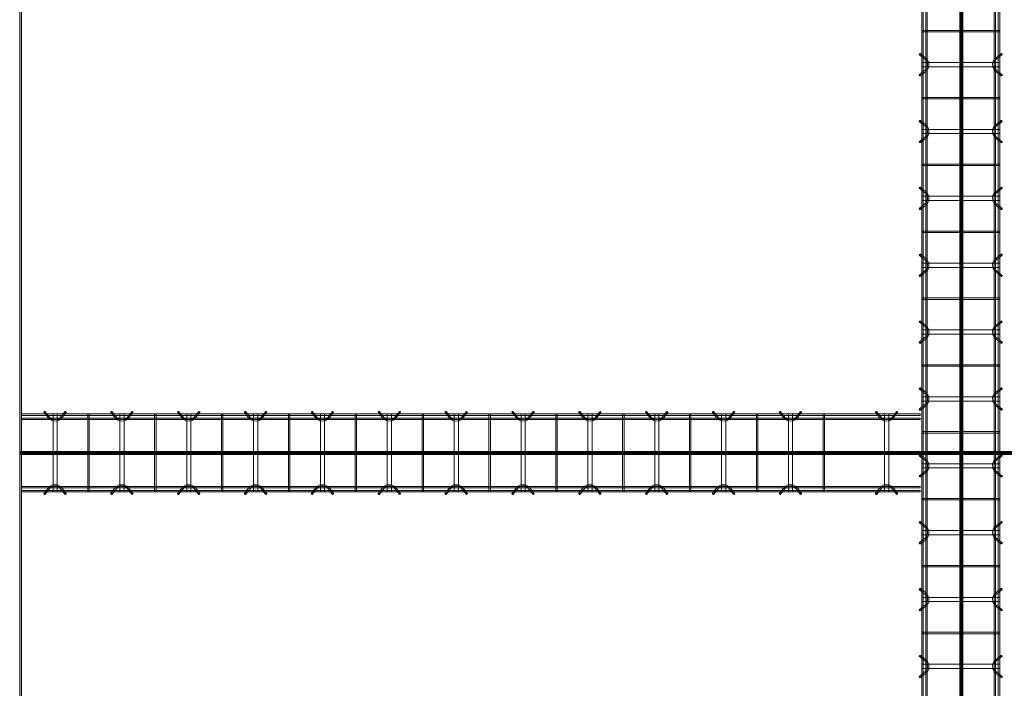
# Model space of a CAD drawing. Header units: inches. Extents: x -4136 to 1945, y -6639 to 12387.
# Tile 296 of 656: x -3819 to -3643, y 10600 to 10720. Entities that reach past the tile are written whole.
import ezdxf

# ---------------------------------------------------------------- set-up
doc = ezdxf.new("R2010")
doc.units = ezdxf.units.IN
doc.header["$MEASUREMENT"] = 0
doc.layers.add('A-GENM', color=7, linetype='Continuous', lineweight=9)
doc.layers.add('S-BEAM', color=7, linetype='Continuous', lineweight=9)

# ---------------------------------------------------------------- blocks, each defined once
blk = doc.blocks.new('Dowel bar assembly - Dowel bar assembly-671091-SLAB ON GROUND JOINTS')
at = {"layer": 'S-BEAM', "color": 253, "true_color": 0xaaaaaa}
for p, q in [((1524, 1.98), (0, 1.98)), ((700.02, 2.23), (700.97, 1.03)), ((701.18, 1.19), (700.23, 2.39)), ((701.62, 1.99), (701.62, -12.01)), ((702.38, 1.99), (701.62, 1.99)), ((701.62, 1.99), (702.38, 1.99)), ((702.38, -12.01), (702.38, 1.99)), ((703.76, 2.39), (702.81, 1.19)), ((703.01, 1.03), (703.96, 2.23)), ((707.87, 1.99), (707.87, -12.01)), ((708.13, 1.99), (707.87, 1.99)), ((707.87, 1.99), (708.13, 1.99)), ((708.13, -12.01), (708.13, 1.99)), ((712.02, 2.23), (712.97, 1.03)), ((713.18, 1.19), (712.23, 2.39)), ((713.62, 1.99), (713.62, -12.01)), ((714.38, 1.99), (713.62, 1.99)), ((713.62, 1.99), (714.38, 1.99)), ((714.38, -12.01), (714.38, 1.99)), ((715.76, 2.39), (714.81, 1.19)), ((715.01, 1.03), (715.96, 2.23)), ((719.87, 1.99), (719.87, -12.01)), ((720.13, 1.99), (719.87, 1.99)), ((719.87, 1.99), (720.13, 1.99)), ((720.13, -12.01), (720.13, 1.99)), ((724.02, 2.23), (724.97, 1.03)), ((725.18, 1.19), (724.23, 2.39)), ((725.62, 1.99), (725.62, -12.01)), ((726.38, 1.99), (725.62, 1.99)), ((725.62, 1.99), (726.38, 1.99)), ((726.38, -12.01), (726.38, 1.99)), ((727.76, 2.39), (726.81, 1.19)), ((727.01, 1.03), (727.96, 2.23)), ((731.87, 1.99), (731.87, -12.01)), ((732.13, 1.99), (731.87, 1.99)), ((731.87, 1.99), (732.13, 1.99)), ((732.13, -12.01), (732.13, 1.99)), ((736.02, 2.23), (736.97, 1.03)), ((737.18, 1.19), (736.23, 2.39)), ((737.62, 1.99), (737.62, -12.01)), ((738.38, 1.99), (737.62, 1.99)), ((737.62, 1.99), (738.38, 1.99)), ((738.38, -12.01), (738.38, 1.99)), ((739.76, 2.39), (738.81, 1.19)), ((739.01, 1.03), (739.96, 2.23)), ((743.87, 1.99), (743.87, -12.01)), ((744.13, 1.99), (743.87, 1.99)), ((743.87, 1.99), (744.13, 1.99)), ((744.13, -12.01), (744.13, 1.99)), ((748.02, 2.23), (748.97, 1.03)), ((749.18, 1.19), (748.23, 2.39)), ((749.62, 1.99), (749.62, -12.01)), ((750.38, 1.99), (749.62, 1.99)), ((749.62, 1.99), (750.38, 1.99)), ((750.38, -12.01), (750.38, 1.99)), ((751.76, 2.39), (750.81, 1.19)), ((751.01, 1.03), (751.96, 2.23)), ((755.87, 1.99), (755.87, -12.01)), ((756.13, 1.99), (755.87, 1.99)), ((755.87, 1.99), (756.13, 1.99)), ((756.13, -12.01), (756.13, 1.99)), ((760.02, 2.23), (760.97, 1.03)), ((761.18, 1.19), (760.23, 2.39)), ((761.62, 1.99), (761.62, -12.01)), ((762.38, 1.99), (761.62, 1.99)), ((761.62, 1.99), (762.38, 1.99)), ((762.38, -12.01), (762.38, 1.99)), ((763.76, 2.39), (762.81, 1.19)), ((763.01, 1.03), (763.96, 2.23)), ((767.87, 1.99), (767.87, -12.01)), ((768.13, 1.99), (767.87, 1.99)), ((767.87, 1.99), (768.13, 1.99)), ((768.13, -12.01), (768.13, 1.99)), ((772.02, 2.23), (772.97, 1.03)), ((773.18, 1.19), (772.23, 2.39)), ((773.62, 1.99), (773.62, -12.01)), ((774.38, 1.99), (773.62, 1.99)), ((773.62, 1.99), (774.38, 1.99)), ((774.38, -12.01), (774.38, 1.99)), ((775.76, 2.39), (774.81, 1.19)), ((775.01, 1.03), (775.96, 2.23)), ((779.87, 1.99), (779.87, -12.01)), ((780.13, 1.99), (779.87, 1.99)), ((779.87, 1.99), (780.13, 1.99)), ((780.13, -12.01), (780.13, 1.99)), ((784.02, 2.23), (784.97, 1.03)), ((785.18, 1.19), (784.23, 2.39)), ((785.62, 1.99), (785.62, -12.01)), ((786.38, 1.99), (785.62, 1.99)), ((785.62, 1.99), (786.38, 1.99)), ((786.38, -12.01), (786.38, 1.99)), ((787.76, 2.39), (786.81, 1.19)), ((787.01, 1.03), (787.96, 2.23)), ((791.87, 1.99), (791.87, -12.01)), ((792.13, 1.99), (791.87, 1.99)), ((791.87, 1.99), (792.13, 1.99)), ((792.13, -12.01), (792.13, 1.99)), ((796.02, 2.23), (796.97, 1.03)), ((797.18, 1.19), (796.23, 2.39)), ((797.62, 1.99), (797.62, -12.01)), ((798.38, 1.99), (797.62, 1.99)), ((797.62, 1.99), (798.38, 1.99)), ((798.38, -12.01), (798.38, 1.99)), ((799.76, 2.39), (798.81, 1.19)), ((799.01, 1.03), (799.96, 2.23)), ((803.87, 1.99), (803.87, -12.01)), ((804.13, 1.99), (803.87, 1.99)), ((803.87, 1.99), (804.13, 1.99)), ((804.13, -12.01), (804.13, 1.99)), ((808.02, 2.23), (808.97, 1.03)), ((809.18, 1.19), (808.23, 2.39)), ((809.62, 1.99), (809.62, -12.01)), ((810.38, 1.99), (809.62, 1.99)), ((809.62, 1.99), (810.38, 1.99)), ((810.38, -12.01), (810.38, 1.99)), ((811.76, 2.39), (810.81, 1.19)), ((811.01, 1.03), (811.96, 2.23)), ((815.87, 1.99), (815.87, -12.01)), ((816.13, 1.99), (815.87, 1.99)), ((815.87, 1.99), (816.13, 1.99)), ((816.13, -12.01), (816.13, 1.99)), ((0, 1.72), (1524, 1.72)), ((1524, 1.25), (0, 1.25)), ((0, 0.99), (1524, 0.99)), ((1524, -11.01), (0, -11.01)), ((0, -11.27), (1524, -11.27)), ((1524, -11.74), (0, -11.74)), ((0, -12), (1524, -12)), ((700.97, -11.05), (700.02, -12.25)), ((700.23, -12.41), (701.18, -11.21)), ((702.38, -12.01), (701.62, -12.01)), ((701.62, -12.01), (702.38, -12.01)), ((702.81, -11.21), (703.76, -12.41)), ((703.96, -12.25), (703.01, -11.05)), ((708.13, -12.01), (707.87, -12.01)), ((707.87, -12.01), (708.13, -12.01)), ((712.97, -11.05), (712.02, -12.25)), ((712.23, -12.41), (713.18, -11.21)), ((714.38, -12.01), (713.62, -12.01)), ((713.62, -12.01), (714.38, -12.01)), ((714.81, -11.21), (715.76, -12.41)), ((715.96, -12.25), (715.01, -11.05)), ((720.13, -12.01), (719.87, -12.01)), ((719.87, -12.01), (720.13, -12.01)), ((724.97, -11.05), (724.02, -12.25)), ((724.23, -12.41), (725.18, -11.21)), ((726.38, -12.01), (725.62, -12.01)), ((725.62, -12.01), (726.38, -12.01)), ((726.81, -11.21), (727.76, -12.41)), ((727.96, -12.25), (727.01, -11.05)), ((732.13, -12.01), (731.87, -12.01)), ((731.87, -12.01), (732.13, -12.01)), ((736.97, -11.05), (736.02, -12.25)), ((736.23, -12.41), (737.18, -11.21)), ((738.38, -12.01), (737.62, -12.01)), ((737.62, -12.01), (738.38, -12.01)), ((738.81, -11.21), (739.76, -12.41)), ((739.96, -12.25), (739.01, -11.05)), ((744.13, -12.01), (743.87, -12.01)), ((743.87, -12.01), (744.13, -12.01)), ((748.97, -11.05), (748.02, -12.25)), ((748.23, -12.41), (749.18, -11.21)), ((750.38, -12.01), (749.62, -12.01)), ((749.62, -12.01), (750.38, -12.01)), ((750.81, -11.21), (751.76, -12.41)), ((751.96, -12.25), (751.01, -11.05)), ((756.13, -12.01), (755.87, -12.01)), ((755.87, -12.01), (756.13, -12.01)), ((760.97, -11.05), (760.02, -12.25)), ((760.23, -12.41), (761.18, -11.21)), ((762.38, -12.01), (761.62, -12.01)), ((761.62, -12.01), (762.38, -12.01)), ((762.81, -11.21), (763.76, -12.41)), ((763.96, -12.25), (763.01, -11.05)), ((768.13, -12.01), (767.87, -12.01)), ((767.87, -12.01), (768.13, -12.01)), ((772.97, -11.05), (772.02, -12.25)), ((772.23, -12.41), (773.18, -11.21)), ((774.38, -12.01), (773.62, -12.01)), ((773.62, -12.01), (774.38, -12.01)), ((774.81, -11.21), (775.76, -12.41)), ((775.96, -12.25), (775.01, -11.05)), ((780.13, -12.01), (779.87, -12.01)), ((779.87, -12.01), (780.13, -12.01)), ((784.97, -11.05), (784.02, -12.25)), ((784.23, -12.41), (785.18, -11.21)), ((786.38, -12.01), (785.62, -12.01)), ((785.62, -12.01), (786.38, -12.01)), ((786.81, -11.21), (787.76, -12.41)), ((787.96, -12.25), (787.01, -11.05)), ((792.13, -12.01), (791.87, -12.01)), ((791.87, -12.01), (792.13, -12.01)), ((796.97, -11.05), (796.02, -12.25)), ((796.23, -12.41), (797.18, -11.21)), ((798.38, -12.01), (797.62, -12.01)), ((797.62, -12.01), (798.38, -12.01)), ((798.81, -11.21), (799.76, -12.41)), ((799.96, -12.25), (799.01, -11.05)), ((804.13, -12.01), (803.87, -12.01)), ((803.87, -12.01), (804.13, -12.01)), ((808.97, -11.05), (808.02, -12.25)), ((808.23, -12.41), (809.18, -11.21)), ((810.38, -12.01), (809.62, -12.01)), ((809.62, -12.01), (810.38, -12.01)), ((810.81, -11.21), (811.76, -12.41)), ((811.96, -12.25), (811.01, -11.05)), ((816.13, -12.01), (815.87, -12.01)), ((815.87, -12.01), (816.13, -12.01))]:
    blk.add_line(p, q, dxfattribs=at)
at = {"layer": 'S-BEAM', "color": 253, "true_color": 0xaaaaaa, "flags": 128}
for points in [[(700.97, 1.03), (701.53, 0.73), (702.39, 0.72), (702.97, 0.99), (703.01, 1.03)], [(701.18, 1.19), (701.62, 0.97), (702.38, 0.98), (702.81, 1.19)], [(712.97, 1.03), (713.53, 0.73), (714.39, 0.72), (714.97, 0.99), (715.01, 1.03)], [(713.18, 1.19), (713.62, 0.97), (714.38, 0.98), (714.81, 1.19)], [(724.97, 1.03), (725.53, 0.73), (726.39, 0.72), (726.97, 0.99), (727.01, 1.03)], [(725.18, 1.19), (725.62, 0.97), (726.38, 0.98), (726.81, 1.19)], [(736.97, 1.03), (737.53, 0.73), (738.39, 0.72), (738.97, 0.99), (739.01, 1.03)], [(737.18, 1.19), (737.62, 0.97), (738.38, 0.98), (738.81, 1.19)], [(748.97, 1.03), (749.53, 0.73), (750.39, 0.72), (750.97, 0.99), (751.01, 1.03)], [(749.18, 1.19), (749.62, 0.97), (750.38, 0.98), (750.81, 1.19)], [(760.97, 1.03), (761.53, 0.73), (762.39, 0.72), (762.97, 0.99), (763.01, 1.03)], [(761.18, 1.19), (761.62, 0.97), (762.38, 0.98), (762.81, 1.19)], [(772.97, 1.03), (773.53, 0.73), (774.39, 0.72), (774.97, 0.99), (775.01, 1.03)], [(773.18, 1.19), (773.62, 0.97), (774.38, 0.98), (774.81, 1.19)], [(784.97, 1.03), (785.53, 0.73), (786.39, 0.72), (786.97, 0.99), (787.01, 1.03)], [(785.18, 1.19), (785.62, 0.97), (786.38, 0.98), (786.81, 1.19)], [(796.97, 1.03), (797.53, 0.73), (798.39, 0.72), (798.97, 0.99), (799.01, 1.03)], [(797.18, 1.19), (797.62, 0.97), (798.38, 0.98), (798.81, 1.19)], [(808.97, 1.03), (809.53, 0.73), (810.39, 0.72), (810.97, 0.99), (811.01, 1.03)], [(809.18, 1.19), (809.62, 0.97), (810.38, 0.98), (810.81, 1.19)], [(700.97, -11.05), (701.53, -10.75), (702.39, -10.74), (702.97, -11.01), (703.01, -11.05)], [(701.18, -11.21), (701.62, -10.99), (702.38, -11), (702.81, -11.21)], [(712.97, -11.05), (713.53, -10.75), (714.39, -10.74), (714.97, -11.01), (715.01, -11.05)], [(713.18, -11.21), (713.62, -10.99), (714.38, -11), (714.81, -11.21)], [(724.97, -11.05), (725.53, -10.75), (726.39, -10.74), (726.97, -11.01), (727.01, -11.05)], [(725.18, -11.21), (725.62, -10.99), (726.38, -11), (726.81, -11.21)], [(736.97, -11.05), (737.53, -10.75), (738.39, -10.74), (738.97, -11.01), (739.01, -11.05)], [(737.18, -11.21), (737.62, -10.99), (738.38, -11), (738.81, -11.21)], [(748.97, -11.05), (749.53, -10.75), (750.39, -10.74), (750.97, -11.01), (751.01, -11.05)], [(749.18, -11.21), (749.62, -10.99), (750.38, -11), (750.81, -11.21)], [(760.97, -11.05), (761.53, -10.75), (762.39, -10.74), (762.97, -11.01), (763.01, -11.05)], [(761.18, -11.21), (761.62, -10.99), (762.38, -11), (762.81, -11.21)], [(772.97, -11.05), (773.53, -10.75), (774.39, -10.74), (774.97, -11.01), (775.01, -11.05)], [(773.18, -11.21), (773.62, -10.99), (774.38, -11), (774.81, -11.21)], [(784.97, -11.05), (785.53, -10.75), (786.39, -10.74), (786.97, -11.01), (787.01, -11.05)], [(785.18, -11.21), (785.62, -10.99), (786.38, -11), (786.81, -11.21)], [(796.97, -11.05), (797.53, -10.75), (798.39, -10.74), (798.97, -11.01), (799.01, -11.05)], [(797.18, -11.21), (797.62, -10.99), (798.38, -11), (798.81, -11.21)], [(808.97, -11.05), (809.53, -10.75), (810.39, -10.74), (810.97, -11.01), (811.01, -11.05)], [(809.18, -11.21), (809.62, -10.99), (810.38, -11), (810.81, -11.21)]]:
    blk.add_lwpolyline(points, dxfattribs=at)
at = {"layer": 'S-BEAM', "color": 253, "true_color": 0xaaaaaa}
for centre, major_axis, start_param, end_param in [((700.12, 2.31), (0.101, 0.08), 5.709265, 8.850858), ((700.12, 2.31), (0.101, 0.08), 2.567673, 5.709265), ((703.86, 2.31), (-0.101, 0.08), 3.715513, 6.857105), ((703.86, 2.31), (-0.101, 0.08), 0.57392, 3.715513), ((712.12, 2.31), (0.101, 0.08), 5.709265, 8.850858), ((712.12, 2.31), (0.101, 0.08), 2.567673, 5.709265), ((715.86, 2.31), (-0.101, 0.08), 3.715513, 6.857105), ((715.86, 2.31), (-0.101, 0.08), 0.57392, 3.715513), ((724.12, 2.31), (0.101, 0.08), 5.709265, 8.850858), ((724.12, 2.31), (0.101, 0.08), 2.567673, 5.709265), ((727.86, 2.31), (-0.101, 0.08), 3.715513, 6.857105), ((727.86, 2.31), (-0.101, 0.08), 0.57392, 3.715513), ((736.12, 2.31), (0.101, 0.08), 5.709265, 8.850858), ((736.12, 2.31), (0.101, 0.08), 2.567673, 5.709265), ((739.86, 2.31), (-0.101, 0.08), 3.715513, 6.857105), ((739.86, 2.31), (-0.101, 0.08), 0.57392, 3.715513), ((748.12, 2.31), (0.101, 0.08), 5.709265, 8.850858), ((748.12, 2.31), (0.101, 0.08), 2.567673, 5.709265), ((751.86, 2.31), (-0.101, 0.08), 3.715513, 6.857105), ((751.86, 2.31), (-0.101, 0.08), 0.57392, 3.715513), ((760.12, 2.31), (0.101, 0.08), 5.709265, 8.850858), ((760.12, 2.31), (0.101, 0.08), 2.567673, 5.709265), ((763.86, 2.31), (-0.101, 0.08), 3.715513, 6.857105), ((763.86, 2.31), (-0.101, 0.08), 0.57392, 3.715513), ((772.12, 2.31), (0.101, 0.08), 5.709265, 8.850858), ((772.12, 2.31), (0.101, 0.08), 2.567673, 5.709265), ((775.86, 2.31), (-0.101, 0.08), 3.715513, 6.857105), ((775.86, 2.31), (-0.101, 0.08), 0.57392, 3.715513), ((784.12, 2.31), (0.101, 0.08), 5.709265, 8.850858), ((784.12, 2.31), (0.101, 0.08), 2.567673, 5.709265), ((787.86, 2.31), (-0.101, 0.08), 3.715513, 6.857105), ((787.86, 2.31), (-0.101, 0.08), 0.57392, 3.715513), ((796.12, 2.31), (0.101, 0.08), 5.709265, 8.850858), ((796.12, 2.31), (0.101, 0.08), 2.567673, 5.709265), ((799.86, 2.31), (-0.101, 0.08), 3.715513, 6.857105), ((799.86, 2.31), (-0.101, 0.08), 0.57392, 3.715513), ((808.12, 2.31), (0.101, 0.08), 5.709265, 8.850858), ((808.12, 2.31), (0.101, 0.08), 2.567673, 5.709265), ((811.86, 2.31), (-0.101, 0.08), 3.715513, 6.857105), ((811.86, 2.31), (-0.101, 0.08), 0.57392, 3.715513), ((700.12, -12.33), (-0.101, 0.08), 3.715513, 6.857105), ((700.12, -12.33), (-0.101, 0.08), 0.57392, 3.715513), ((703.86, -12.33), (0.101, 0.08), 5.709265, 8.850858), ((703.86, -12.33), (0.101, 0.08), 2.567673, 5.709265), ((712.12, -12.33), (-0.101, 0.08), 3.715513, 6.857105), ((712.12, -12.33), (-0.101, 0.08), 0.57392, 3.715513), ((715.86, -12.33), (0.101, 0.08), 5.709265, 8.850858), ((715.86, -12.33), (0.101, 0.08), 2.567673, 5.709265), ((724.12, -12.33), (-0.101, 0.08), 3.715513, 6.857105), ((724.12, -12.33), (-0.101, 0.08), 0.57392, 3.715513), ((727.86, -12.33), (0.101, 0.08), 5.709265, 8.850858), ((727.86, -12.33), (0.101, 0.08), 2.567673, 5.709265), ((736.12, -12.33), (-0.101, 0.08), 3.715513, 6.857105), ((736.12, -12.33), (-0.101, 0.08), 0.57392, 3.715513), ((739.86, -12.33), (0.101, 0.08), 5.709265, 8.850858), ((739.86, -12.33), (0.101, 0.08), 2.567673, 5.709265), ((748.12, -12.33), (-0.101, 0.08), 3.715513, 6.857105), ((748.12, -12.33), (-0.101, 0.08), 0.57392, 3.715513), ((751.86, -12.33), (0.101, 0.08), 5.709265, 8.850858), ((751.86, -12.33), (0.101, 0.08), 2.567673, 5.709265), ((760.12, -12.33), (-0.101, 0.08), 3.715513, 6.857105), ((760.12, -12.33), (-0.101, 0.08), 0.57392, 3.715513), ((763.86, -12.33), (0.101, 0.08), 5.709265, 8.850858), ((763.86, -12.33), (0.101, 0.08), 2.567673, 5.709265), ((772.12, -12.33), (-0.101, 0.08), 3.715513, 6.857105), ((772.12, -12.33), (-0.101, 0.08), 0.57392, 3.715513), ((775.86, -12.33), (0.101, 0.08), 5.709265, 8.850858), ((775.86, -12.33), (0.101, 0.08), 2.567673, 5.709265), ((784.12, -12.33), (-0.101, 0.08), 3.715513, 6.857105), ((784.12, -12.33), (-0.101, 0.08), 0.57392, 3.715513), ((787.86, -12.33), (0.101, 0.08), 5.709265, 8.850858), ((787.86, -12.33), (0.101, 0.08), 2.567673, 5.709265), ((796.12, -12.33), (-0.101, 0.08), 3.715513, 6.857105), ((796.12, -12.33), (-0.101, 0.08), 0.57392, 3.715513), ((799.86, -12.33), (0.101, 0.08), 5.709265, 8.850858), ((799.86, -12.33), (0.101, 0.08), 2.567673, 5.709265), ((808.12, -12.33), (-0.101, 0.08), 3.715513, 6.857105), ((808.12, -12.33), (-0.101, 0.08), 0.57392, 3.715513), ((811.86, -12.33), (0.101, 0.08), 5.709265, 8.850858), ((811.86, -12.33), (0.101, 0.08), 2.567673, 5.709265)]:
    blk.add_ellipse(centre, major_axis=major_axis, ratio=0.816528, start_param=start_param, end_param=end_param, dxfattribs=at)
blk = doc.blocks.new('Dowel bar assembly - Dowel bar assembly-673167-SLAB ON GROUND JOINTS')
at = {"layer": 'S-BEAM', "color": 253, "true_color": 0xaaaaaa}
for p, q in [((161.25, 1.98), (0, 1.98)), ((0, 1.98), (0, 1.72)), ((0, 1.72), (0, 1.98)), ((4.02, 2.23), (4.97, 1.03)), ((5.18, 1.19), (4.23, 2.39)), ((5.63, 1.99), (5.63, -12.01)), ((6.38, 1.99), (5.63, 1.99)), ((5.63, 1.99), (6.38, 1.99)), ((6.38, -12.01), (6.38, 1.99)), ((7.76, 2.39), (6.81, 1.19)), ((7.01, 1.03), (7.96, 2.23)), ((11.87, 1.99), (11.87, -12.01)), ((12.13, 1.99), (11.87, 1.99)), ((11.87, 1.99), (12.13, 1.99)), ((12.13, -12.01), (12.13, 1.99)), ((16.02, 2.23), (16.97, 1.03)), ((17.18, 1.19), (16.23, 2.39)), ((17.63, 1.99), (17.63, -12.01)), ((18.38, 1.99), (17.63, 1.99)), ((17.63, 1.99), (18.38, 1.99)), ((18.38, -12.01), (18.38, 1.99)), ((19.76, 2.39), (18.81, 1.19)), ((19.01, 1.03), (19.96, 2.23)), ((23.87, 1.99), (23.87, -12.01)), ((24.13, 1.99), (23.87, 1.99)), ((23.87, 1.99), (24.13, 1.99)), ((24.13, -12.01), (24.13, 1.99)), ((28.02, 2.23), (28.97, 1.03)), ((29.18, 1.19), (28.23, 2.39)), ((29.63, 1.99), (29.63, -12.01)), ((30.38, 1.99), (29.63, 1.99)), ((29.63, 1.99), (30.38, 1.99)), ((30.38, -12.01), (30.38, 1.99)), ((31.76, 2.39), (30.81, 1.19)), ((31.01, 1.03), (31.96, 2.23)), ((35.87, 1.99), (35.87, -12.01)), ((36.13, 1.99), (35.87, 1.99)), ((35.87, 1.99), (36.13, 1.99)), ((36.13, -12.01), (36.13, 1.99)), ((40.02, 2.23), (40.97, 1.03)), ((41.18, 1.19), (40.23, 2.39)), ((41.63, 1.99), (41.63, -12.01)), ((42.38, 1.99), (41.63, 1.99)), ((41.63, 1.99), (42.38, 1.99)), ((42.38, -12.01), (42.38, 1.99)), ((43.76, 2.39), (42.81, 1.19)), ((43.01, 1.03), (43.96, 2.23)), ((47.87, 1.99), (47.87, -12.01)), ((48.13, 1.99), (47.87, 1.99)), ((47.87, 1.99), (48.13, 1.99)), ((48.13, -12.01), (48.13, 1.99)), ((52.02, 2.23), (52.97, 1.03)), ((53.18, 1.19), (52.23, 2.39)), ((53.63, 1.99), (53.63, -12.01)), ((54.38, 1.99), (53.63, 1.99)), ((53.63, 1.99), (54.38, 1.99)), ((54.38, -12.01), (54.38, 1.99)), ((55.76, 2.39), (54.81, 1.19)), ((55.01, 1.03), (55.96, 2.23)), ((59.87, 1.99), (59.87, -12.01)), ((60.13, 1.99), (59.87, 1.99)), ((59.87, 1.99), (60.13, 1.99)), ((60.13, -12.01), (60.13, 1.99)), ((64.02, 2.23), (64.97, 1.03)), ((65.18, 1.19), (64.23, 2.39)), ((65.63, 1.99), (65.63, -12.01)), ((66.38, 1.99), (65.63, 1.99)), ((65.63, 1.99), (66.38, 1.99)), ((66.38, -12.01), (66.38, 1.99)), ((67.76, 2.39), (66.81, 1.19)), ((67.01, 1.03), (67.96, 2.23)), ((71.87, 1.99), (71.87, -12.01)), ((72.13, 1.99), (71.87, 1.99)), ((71.87, 1.99), (72.13, 1.99)), ((72.13, -12.01), (72.13, 1.99)), ((76.02, 2.23), (76.97, 1.03)), ((77.18, 1.19), (76.23, 2.39)), ((77.63, 1.99), (77.63, -12.01)), ((78.38, 1.99), (77.63, 1.99)), ((77.63, 1.99), (78.38, 1.99)), ((78.38, -12.01), (78.38, 1.99)), ((79.76, 2.39), (78.81, 1.19)), ((79.01, 1.03), (79.96, 2.23)), ((83.87, 1.99), (83.87, -12.01)), ((84.13, 1.99), (83.87, 1.99)), ((83.87, 1.99), (84.13, 1.99)), ((84.13, -12.01), (84.13, 1.99)), ((88.02, 2.23), (88.97, 1.03)), ((89.18, 1.19), (88.23, 2.39)), ((89.63, 1.99), (89.63, -12.01)), ((90.38, 1.99), (89.63, 1.99)), ((89.63, 1.99), (90.38, 1.99)), ((90.38, -12.01), (90.38, 1.99)), ((91.76, 2.39), (90.81, 1.19)), ((91.01, 1.03), (91.96, 2.23)), ((95.87, 1.99), (95.87, -12.01)), ((96.13, 1.99), (95.87, 1.99)), ((95.87, 1.99), (96.13, 1.99)), ((96.13, -12.01), (96.13, 1.99)), ((100.02, 2.23), (100.97, 1.03)), ((101.18, 1.19), (100.23, 2.39)), ((101.63, 1.99), (101.63, -12.01)), ((102.38, 1.99), (101.63, 1.99)), ((101.63, 1.99), (102.38, 1.99)), ((102.38, -12.01), (102.38, 1.99)), ((103.76, 2.39), (102.81, 1.19)), ((103.01, 1.03), (103.96, 2.23)), ((107.87, 1.99), (107.87, -12.01)), ((108.13, 1.99), (107.87, 1.99)), ((107.87, 1.99), (108.13, 1.99)), ((108.13, -12.01), (108.13, 1.99)), ((112.02, 2.23), (112.97, 1.03)), ((113.18, 1.19), (112.23, 2.39)), ((113.63, 1.99), (113.63, -12.01)), ((114.38, 1.99), (113.63, 1.99)), ((113.63, 1.99), (114.38, 1.99)), ((114.38, -12.01), (114.38, 1.99)), ((115.76, 2.39), (114.81, 1.19)), ((115.01, 1.03), (115.96, 2.23)), ((119.87, 1.99), (119.87, -12.01)), ((120.13, 1.99), (119.87, 1.99)), ((119.87, 1.99), (120.13, 1.99)), ((120.13, -12.01), (120.13, 1.99)), ((124.02, 2.23), (124.97, 1.03)), ((125.18, 1.19), (124.23, 2.39)), ((125.63, 1.99), (125.63, -12.01)), ((126.38, 1.99), (125.63, 1.99)), ((125.63, 1.99), (126.38, 1.99)), ((126.38, -12.01), (126.38, 1.99)), ((127.76, 2.39), (126.81, 1.19)), ((127.01, 1.03), (127.96, 2.23)), ((131.87, 1.99), (131.87, -12.01)), ((132.13, 1.99), (131.87, 1.99)), ((131.87, 1.99), (132.13, 1.99)), ((132.13, -12.01), (132.13, 1.99)), ((136.02, 2.23), (136.97, 1.03)), ((137.18, 1.19), (136.23, 2.39)), ((137.63, 1.99), (137.63, -12.01)), ((138.38, 1.99), (137.63, 1.99)), ((137.63, 1.99), (138.38, 1.99)), ((138.38, -12.01), (138.38, 1.99)), ((139.76, 2.39), (138.81, 1.19)), ((139.01, 1.03), (139.96, 2.23)), ((143.87, 1.99), (143.87, -12.01)), ((144.13, 1.99), (143.87, 1.99)), ((143.87, 1.99), (144.13, 1.99)), ((144.13, -12.01), (144.13, 1.99)), ((153.27, 2.23), (154.22, 1.03)), ((154.43, 1.19), (153.48, 2.39)), ((154.88, 1.99), (154.88, -12.01)), ((155.63, 1.99), (154.88, 1.99)), ((154.88, 1.99), (155.63, 1.99)), ((155.63, -12.01), (155.63, 1.99)), ((157.01, 2.39), (156.06, 1.19)), ((156.26, 1.03), (157.21, 2.23)), ((161.25, 1.98), (161.25, 1.72)), ((161.25, 1.72), (161.25, 1.98)), ((0, 1.72), (161.25, 1.72)), ((161.25, 1.25), (0, 1.25)), ((0, 0.99), (0, 1.25)), ((0, 1.25), (0, 0.99)), ((0, 0.99), (161.25, 0.99)), ((161.25, 0.99), (161.25, 1.25)), ((161.25, 1.25), (161.25, 0.99)), ((161.25, -11.01), (0, -11.01)), ((0, -11.27), (0, -11.01)), ((0, -11.01), (0, -11.27)), ((0, -11.27), (161.25, -11.27)), ((161.25, -11.74), (0, -11.74)), ((0, -12), (0, -11.74)), ((0, -11.74), (0, -12)), ((0, -12), (161.25, -12)), ((4.97, -11.05), (4.02, -12.25)), ((4.23, -12.41), (5.18, -11.21)), ((6.38, -12.01), (5.63, -12.01)), ((5.63, -12.01), (6.38, -12.01)), ((6.81, -11.21), (7.76, -12.41)), ((7.96, -12.25), (7.01, -11.05)), ((12.13, -12.01), (11.87, -12.01)), ((11.87, -12.01), (12.13, -12.01)), ((16.97, -11.05), (16.02, -12.25)), ((16.23, -12.41), (17.18, -11.21)), ((18.38, -12.01), (17.63, -12.01)), ((17.63, -12.01), (18.38, -12.01)), ((18.81, -11.21), (19.76, -12.41)), ((19.96, -12.25), (19.01, -11.05)), ((24.13, -12.01), (23.87, -12.01)), ((23.87, -12.01), (24.13, -12.01)), ((28.97, -11.05), (28.02, -12.25)), ((28.23, -12.41), (29.18, -11.21)), ((30.38, -12.01), (29.63, -12.01)), ((29.63, -12.01), (30.38, -12.01)), ((30.81, -11.21), (31.76, -12.41)), ((31.96, -12.25), (31.01, -11.05)), ((36.13, -12.01), (35.87, -12.01)), ((35.87, -12.01), (36.13, -12.01)), ((40.97, -11.05), (40.02, -12.25)), ((40.23, -12.41), (41.18, -11.21)), ((42.38, -12.01), (41.63, -12.01)), ((41.63, -12.01), (42.38, -12.01)), ((42.81, -11.21), (43.76, -12.41)), ((43.96, -12.25), (43.01, -11.05)), ((48.13, -12.01), (47.87, -12.01)), ((47.87, -12.01), (48.13, -12.01)), ((52.97, -11.05), (52.02, -12.25)), ((52.23, -12.41), (53.18, -11.21)), ((54.38, -12.01), (53.63, -12.01)), ((53.63, -12.01), (54.38, -12.01)), ((54.81, -11.21), (55.76, -12.41)), ((55.96, -12.25), (55.01, -11.05)), ((60.13, -12.01), (59.87, -12.01)), ((59.87, -12.01), (60.13, -12.01)), ((64.97, -11.05), (64.02, -12.25)), ((64.23, -12.41), (65.18, -11.21)), ((66.38, -12.01), (65.63, -12.01)), ((65.63, -12.01), (66.38, -12.01)), ((66.81, -11.21), (67.76, -12.41)), ((67.96, -12.25), (67.01, -11.05)), ((72.13, -12.01), (71.87, -12.01)), ((71.87, -12.01), (72.13, -12.01)), ((76.97, -11.05), (76.02, -12.25)), ((76.23, -12.41), (77.18, -11.21)), ((78.38, -12.01), (77.63, -12.01)), ((77.63, -12.01), (78.38, -12.01)), ((78.81, -11.21), (79.76, -12.41)), ((79.96, -12.25), (79.01, -11.05)), ((84.13, -12.01), (83.87, -12.01)), ((83.87, -12.01), (84.13, -12.01)), ((88.97, -11.05), (88.02, -12.25)), ((88.23, -12.41), (89.18, -11.21)), ((90.38, -12.01), (89.63, -12.01)), ((89.63, -12.01), (90.38, -12.01)), ((90.81, -11.21), (91.76, -12.41)), ((91.96, -12.25), (91.01, -11.05)), ((96.13, -12.01), (95.87, -12.01)), ((95.87, -12.01), (96.13, -12.01)), ((100.97, -11.05), (100.02, -12.25)), ((100.23, -12.41), (101.18, -11.21)), ((102.38, -12.01), (101.63, -12.01)), ((101.63, -12.01), (102.38, -12.01)), ((102.81, -11.21), (103.76, -12.41)), ((103.96, -12.25), (103.01, -11.05)), ((108.13, -12.01), (107.87, -12.01)), ((107.87, -12.01), (108.13, -12.01)), ((112.97, -11.05), (112.02, -12.25)), ((112.23, -12.41), (113.18, -11.21)), ((114.38, -12.01), (113.63, -12.01)), ((113.63, -12.01), (114.38, -12.01)), ((114.81, -11.21), (115.76, -12.41)), ((115.96, -12.25), (115.01, -11.05)), ((120.13, -12.01), (119.87, -12.01)), ((119.87, -12.01), (120.13, -12.01)), ((124.97, -11.05), (124.02, -12.25)), ((124.23, -12.41), (125.18, -11.21)), ((126.38, -12.01), (125.63, -12.01)), ((125.63, -12.01), (126.38, -12.01)), ((126.81, -11.21), (127.76, -12.41)), ((127.96, -12.25), (127.01, -11.05)), ((132.13, -12.01), (131.87, -12.01)), ((131.87, -12.01), (132.13, -12.01)), ((136.97, -11.05), (136.02, -12.25)), ((136.23, -12.41), (137.18, -11.21)), ((138.38, -12.01), (137.63, -12.01)), ((137.63, -12.01), (138.38, -12.01)), ((138.81, -11.21), (139.76, -12.41)), ((139.96, -12.25), (139.01, -11.05)), ((144.13, -12.01), (143.87, -12.01)), ((143.87, -12.01), (144.13, -12.01)), ((154.22, -11.05), (153.27, -12.25)), ((153.48, -12.41), (154.43, -11.21)), ((155.63, -12.01), (154.88, -12.01)), ((154.88, -12.01), (155.63, -12.01)), ((156.06, -11.21), (157.01, -12.41)), ((157.21, -12.25), (156.26, -11.05)), ((161.25, -11.27), (161.25, -11.01)), ((161.25, -11.01), (161.25, -11.27)), ((161.25, -12), (161.25, -11.74)), ((161.25, -11.74), (161.25, -12))]:
    blk.add_line(p, q, dxfattribs=at)
at = {"layer": 'S-BEAM', "color": 253, "true_color": 0xaaaaaa, "flags": 128}
for points in [[(4.97, 1.03), (5.53, 0.73), (6.39, 0.72), (6.97, 0.99), (7.01, 1.03)], [(5.18, 1.19), (5.62, 0.97), (6.38, 0.98), (6.81, 1.19)], [(16.97, 1.03), (17.53, 0.73), (18.39, 0.72), (18.97, 0.99), (19.01, 1.03)], [(17.18, 1.19), (17.62, 0.97), (18.38, 0.98), (18.81, 1.19)], [(28.97, 1.03), (29.53, 0.73), (30.39, 0.72), (30.97, 0.99), (31.01, 1.03)], [(29.18, 1.19), (29.62, 0.97), (30.38, 0.98), (30.81, 1.19)], [(40.97, 1.03), (41.53, 0.73), (42.39, 0.72), (42.97, 0.99), (43.01, 1.03)], [(41.18, 1.19), (41.62, 0.97), (42.38, 0.98), (42.81, 1.19)], [(52.97, 1.03), (53.53, 0.73), (54.39, 0.72), (54.97, 0.99), (55.01, 1.03)], [(53.18, 1.19), (53.62, 0.97), (54.38, 0.98), (54.81, 1.19)], [(64.97, 1.03), (65.53, 0.73), (66.39, 0.72), (66.97, 0.99), (67.01, 1.03)], [(65.18, 1.19), (65.62, 0.97), (66.38, 0.98), (66.81, 1.19)], [(76.97, 1.03), (77.53, 0.73), (78.39, 0.72), (78.97, 0.99), (79.01, 1.03)], [(77.18, 1.19), (77.62, 0.97), (78.38, 0.98), (78.81, 1.19)], [(88.97, 1.03), (89.53, 0.73), (90.39, 0.72), (90.97, 0.99), (91.01, 1.03)], [(89.18, 1.19), (89.62, 0.97), (90.38, 0.98), (90.81, 1.19)], [(100.97, 1.03), (101.53, 0.73), (102.39, 0.72), (102.97, 0.99), (103.01, 1.03)], [(101.18, 1.19), (101.62, 0.97), (102.38, 0.98), (102.81, 1.19)], [(112.97, 1.03), (113.53, 0.73), (114.39, 0.72), (114.97, 0.99), (115.01, 1.03)], [(113.18, 1.19), (113.62, 0.97), (114.38, 0.98), (114.81, 1.19)], [(124.97, 1.03), (125.53, 0.73), (126.39, 0.72), (126.97, 0.99), (127.01, 1.03)], [(125.18, 1.19), (125.62, 0.97), (126.38, 0.98), (126.81, 1.19)], [(136.97, 1.03), (137.53, 0.73), (138.39, 0.72), (138.97, 0.99), (139.01, 1.03)], [(137.18, 1.19), (137.62, 0.97), (138.38, 0.98), (138.81, 1.19)], [(154.22, 1.03), (154.78, 0.73), (155.64, 0.72), (156.22, 0.99), (156.26, 1.03)], [(154.43, 1.19), (154.87, 0.97), (155.63, 0.98), (156.06, 1.19)], [(4.97, -11.05), (5.53, -10.75), (6.39, -10.74), (6.97, -11.01), (7.01, -11.05)], [(5.18, -11.21), (5.62, -10.99), (6.38, -11), (6.81, -11.21)], [(16.97, -11.05), (17.53, -10.75), (18.39, -10.74), (18.97, -11.01), (19.01, -11.05)], [(17.18, -11.21), (17.62, -10.99), (18.38, -11), (18.81, -11.21)], [(28.97, -11.05), (29.53, -10.75), (30.39, -10.74), (30.97, -11.01), (31.01, -11.05)], [(29.18, -11.21), (29.62, -10.99), (30.38, -11), (30.81, -11.21)], [(40.97, -11.05), (41.53, -10.75), (42.39, -10.74), (42.97, -11.01), (43.01, -11.05)], [(41.18, -11.21), (41.62, -10.99), (42.38, -11), (42.81, -11.21)], [(52.97, -11.05), (53.53, -10.75), (54.39, -10.74), (54.97, -11.01), (55.01, -11.05)], [(53.18, -11.21), (53.62, -10.99), (54.38, -11), (54.81, -11.21)], [(64.97, -11.05), (65.53, -10.75), (66.39, -10.74), (66.97, -11.01), (67.01, -11.05)], [(65.18, -11.21), (65.62, -10.99), (66.38, -11), (66.81, -11.21)], [(76.97, -11.05), (77.53, -10.75), (78.39, -10.74), (78.97, -11.01), (79.01, -11.05)], [(77.18, -11.21), (77.62, -10.99), (78.38, -11), (78.81, -11.21)], [(88.97, -11.05), (89.53, -10.75), (90.39, -10.74), (90.97, -11.01), (91.01, -11.05)], [(89.18, -11.21), (89.62, -10.99), (90.38, -11), (90.81, -11.21)], [(100.97, -11.05), (101.53, -10.75), (102.39, -10.74), (102.97, -11.01), (103.01, -11.05)], [(101.18, -11.21), (101.62, -10.99), (102.38, -11), (102.81, -11.21)], [(112.97, -11.05), (113.53, -10.75), (114.39, -10.74), (114.97, -11.01), (115.01, -11.05)], [(113.18, -11.21), (113.62, -10.99), (114.38, -11), (114.81, -11.21)], [(124.97, -11.05), (125.53, -10.75), (126.39, -10.74), (126.97, -11.01), (127.01, -11.05)], [(125.18, -11.21), (125.62, -10.99), (126.38, -11), (126.81, -11.21)], [(136.97, -11.05), (137.53, -10.75), (138.39, -10.74), (138.97, -11.01), (139.01, -11.05)], [(137.18, -11.21), (137.62, -10.99), (138.38, -11), (138.81, -11.21)], [(154.22, -11.05), (154.78, -10.75), (155.64, -10.74), (156.22, -11.01), (156.26, -11.05)], [(154.43, -11.21), (154.87, -10.99), (155.63, -11), (156.06, -11.21)]]:
    blk.add_lwpolyline(points, dxfattribs=at)
at = {"layer": 'S-BEAM', "color": 253, "true_color": 0xaaaaaa}
for centre, major_axis, start_param, end_param in [((4.12, 2.31), (0.101, 0.08), 5.709265, 8.850858), ((4.12, 2.31), (0.101, 0.08), 2.567673, 5.709265), ((7.86, 2.31), (-0.101, 0.08), 3.715513, 6.857105), ((7.86, 2.31), (-0.101, 0.08), 0.57392, 3.715513), ((16.12, 2.31), (0.101, 0.08), 5.709265, 8.850858), ((16.12, 2.31), (0.101, 0.08), 2.567673, 5.709265), ((19.86, 2.31), (-0.101, 0.08), 3.715513, 6.857105), ((19.86, 2.31), (-0.101, 0.08), 0.57392, 3.715513), ((28.12, 2.31), (0.101, 0.08), 5.709265, 8.850858), ((28.12, 2.31), (0.101, 0.08), 2.567673, 5.709265), ((31.86, 2.31), (-0.101, 0.08), 3.715513, 6.857105), ((31.86, 2.31), (-0.101, 0.08), 0.57392, 3.715513), ((40.12, 2.31), (0.101, 0.08), 5.709265, 8.850858), ((40.12, 2.31), (0.101, 0.08), 2.567673, 5.709265), ((43.86, 2.31), (-0.101, 0.08), 3.715513, 6.857105), ((43.86, 2.31), (-0.101, 0.08), 0.57392, 3.715513), ((52.12, 2.31), (0.101, 0.08), 5.709265, 8.850858), ((52.12, 2.31), (0.101, 0.08), 2.567673, 5.709265), ((55.86, 2.31), (-0.101, 0.08), 3.715513, 6.857105), ((55.86, 2.31), (-0.101, 0.08), 0.57392, 3.715513), ((64.12, 2.31), (0.101, 0.08), 5.709265, 8.850858), ((64.12, 2.31), (0.101, 0.08), 2.567673, 5.709265), ((67.86, 2.31), (-0.101, 0.08), 3.715513, 6.857105), ((67.86, 2.31), (-0.101, 0.08), 0.57392, 3.715513), ((76.12, 2.31), (0.101, 0.08), 5.709265, 8.850858), ((76.12, 2.31), (0.101, 0.08), 2.567673, 5.709265), ((79.86, 2.31), (-0.101, 0.08), 3.715513, 6.857105), ((79.86, 2.31), (-0.101, 0.08), 0.57392, 3.715513), ((88.12, 2.31), (0.101, 0.08), 5.709265, 8.850858), ((88.12, 2.31), (0.101, 0.08), 2.567673, 5.709265), ((91.86, 2.31), (-0.101, 0.08), 3.715513, 6.857105), ((91.86, 2.31), (-0.101, 0.08), 0.57392, 3.715513), ((100.12, 2.31), (0.101, 0.08), 5.709265, 8.850858), ((100.12, 2.31), (0.101, 0.08), 2.567673, 5.709265), ((103.86, 2.31), (-0.101, 0.08), 3.715513, 6.857105), ((103.86, 2.31), (-0.101, 0.08), 0.57392, 3.715513), ((112.12, 2.31), (0.101, 0.08), 5.709265, 8.850858), ((112.12, 2.31), (0.101, 0.08), 2.567673, 5.709265), ((115.86, 2.31), (-0.101, 0.08), 3.715513, 6.857105), ((115.86, 2.31), (-0.101, 0.08), 0.57392, 3.715513), ((124.12, 2.31), (0.101, 0.08), 5.709265, 8.850858), ((124.12, 2.31), (0.101, 0.08), 2.567673, 5.709265), ((127.86, 2.31), (-0.101, 0.08), 3.715513, 6.857105), ((127.86, 2.31), (-0.101, 0.08), 0.57392, 3.715513), ((136.12, 2.31), (0.101, 0.08), 5.709265, 8.850858), ((136.12, 2.31), (0.101, 0.08), 2.567673, 5.709265), ((139.86, 2.31), (-0.101, 0.08), 3.715513, 6.857105), ((139.86, 2.31), (-0.101, 0.08), 0.57392, 3.715513), ((153.37, 2.31), (0.101, 0.08), 5.709265, 8.850858), ((153.37, 2.31), (0.101, 0.08), 2.567673, 5.709265), ((157.11, 2.31), (-0.101, 0.08), 3.715513, 6.857105), ((157.11, 2.31), (-0.101, 0.08), 0.57392, 3.715513), ((4.12, -12.33), (-0.101, 0.08), 3.715513, 6.857105), ((4.12, -12.33), (-0.101, 0.08), 0.57392, 3.715513), ((7.86, -12.33), (0.101, 0.08), 5.709265, 8.850858), ((7.86, -12.33), (0.101, 0.08), 2.567673, 5.709265), ((16.12, -12.33), (-0.101, 0.08), 3.715513, 6.857105), ((16.12, -12.33), (-0.101, 0.08), 0.57392, 3.715513), ((19.86, -12.33), (0.101, 0.08), 5.709265, 8.850858), ((19.86, -12.33), (0.101, 0.08), 2.567673, 5.709265), ((28.12, -12.33), (-0.101, 0.08), 3.715513, 6.857105), ((28.12, -12.33), (-0.101, 0.08), 0.57392, 3.715513), ((31.86, -12.33), (0.101, 0.08), 5.709265, 8.850858), ((31.86, -12.33), (0.101, 0.08), 2.567673, 5.709265), ((40.12, -12.33), (-0.101, 0.08), 3.715513, 6.857105), ((40.12, -12.33), (-0.101, 0.08), 0.57392, 3.715513), ((43.86, -12.33), (0.101, 0.08), 5.709265, 8.850858), ((43.86, -12.33), (0.101, 0.08), 2.567673, 5.709265), ((52.12, -12.33), (-0.101, 0.08), 3.715513, 6.857105), ((52.12, -12.33), (-0.101, 0.08), 0.57392, 3.715513), ((55.86, -12.33), (0.101, 0.08), 5.709265, 8.850858), ((55.86, -12.33), (0.101, 0.08), 2.567673, 5.709265), ((64.12, -12.33), (-0.101, 0.08), 3.715513, 6.857105), ((64.12, -12.33), (-0.101, 0.08), 0.57392, 3.715513), ((67.86, -12.33), (0.101, 0.08), 5.709265, 8.850858), ((67.86, -12.33), (0.101, 0.08), 2.567673, 5.709265), ((76.12, -12.33), (-0.101, 0.08), 3.715513, 6.857105), ((76.12, -12.33), (-0.101, 0.08), 0.57392, 3.715513), ((79.86, -12.33), (0.101, 0.08), 5.709265, 8.850858), ((79.86, -12.33), (0.101, 0.08), 2.567673, 5.709265), ((88.12, -12.33), (-0.101, 0.08), 3.715513, 6.857105), ((88.12, -12.33), (-0.101, 0.08), 0.57392, 3.715513), ((91.86, -12.33), (0.101, 0.08), 5.709265, 8.850858), ((91.86, -12.33), (0.101, 0.08), 2.567673, 5.709265), ((100.12, -12.33), (-0.101, 0.08), 3.715513, 6.857105), ((100.12, -12.33), (-0.101, 0.08), 0.57392, 3.715513), ((103.86, -12.33), (0.101, 0.08), 5.709265, 8.850858), ((103.86, -12.33), (0.101, 0.08), 2.567673, 5.709265), ((112.12, -12.33), (-0.101, 0.08), 3.715513, 6.857105), ((112.12, -12.33), (-0.101, 0.08), 0.57392, 3.715513), ((115.86, -12.33), (0.101, 0.08), 5.709265, 8.850858), ((115.86, -12.33), (0.101, 0.08), 2.567673, 5.709265), ((124.12, -12.33), (-0.101, 0.08), 3.715513, 6.857105), ((124.12, -12.33), (-0.101, 0.08), 0.57392, 3.715513), ((127.86, -12.33), (0.101, 0.08), 5.709265, 8.850858), ((127.86, -12.33), (0.101, 0.08), 2.567673, 5.709265), ((136.12, -12.33), (-0.101, 0.08), 3.715513, 6.857105), ((136.12, -12.33), (-0.101, 0.08), 0.57392, 3.715513), ((139.86, -12.33), (0.101, 0.08), 5.709265, 8.850858), ((139.86, -12.33), (0.101, 0.08), 2.567673, 5.709265), ((153.37, -12.33), (-0.101, 0.08), 3.715513, 6.857105), ((153.37, -12.33), (-0.101, 0.08), 0.57392, 3.715513), ((157.11, -12.33), (0.101, 0.08), 5.709265, 8.850858), ((157.11, -12.33), (0.101, 0.08), 2.567673, 5.709265)]:
    blk.add_ellipse(centre, major_axis=major_axis, ratio=0.816528, start_param=start_param, end_param=end_param, dxfattribs=at)

msp = doc.modelspace()

# ---------------------------------------------------------------- hatches: boundary and pattern name
at = {"layer": 'A-GENM', "true_color": 0x0000ff}
for points in [[(-3650.14972, 11426.9894), (-3650.14972, 9901.50436), (-3650.14972, 9901.1894), (-3650.57292, 9901.1894), (-3650.57292, 9901.50436), (-3650.57292, 11426.9894)], [(-3650.51315, 9901.1894), (-3650.51315, 9901.50436), (-3650.51315, 11426.9894), (-3650.11944, 11426.9894), (-3650.11944, 9901.50436), (-3650.11944, 9901.1894)], [(-3650.15125, 11426.9894), (-3650.15125, 9901.50436), (-3650.15125, 9901.1894), (-3650.49529, 9901.1894), (-3650.49529, 9901.50436), (-3650.49529, 11426.9894)], [(-3650.06436, 11426.9894), (-3650.06436, 9901.50436), (-3650.06436, 9901.1894), (-3650.48604, 9901.1894), (-3650.48604, 9901.50436), (-3650.48604, 11426.9894)], [(-3650.27286, 11426.9894), (-3650.27286, 9901.50436), (-3650.27286, 9901.1894), (-3650.35974, 9901.1894), (-3650.35974, 9901.50436), (-3650.35974, 11426.9894)], [(-3650.06284, 11426.9894), (-3650.06284, 9901.50436), (-3650.06284, 9901.1894), (-3650.27286, 9901.1894), (-3650.27286, 9901.50436), (-3650.27286, 11426.9894)], [(-3819.32374, 10642.06785), (-3819.00878, 10642.06785), (-1943.6387, 10642.06785), (-1943.32374, 10642.06785), (-1943.13624, 10642.06785), (-1943.13624, 10641.85784), (-1943.32374, 10641.85784), (-1943.6387, 10641.85784), (-3819.00878, 10641.85784), (-3819.32374, 10641.85784)], [(-3819.32374, 10642.06633), (-3819.00878, 10642.06633), (-1943.6387, 10642.06633), (-1943.32374, 10642.06633), (-1943.13624, 10642.06633), (-1943.13624, 10641.64465), (-1943.32374, 10641.64465), (-1943.6387, 10641.64465), (-3819.00878, 10641.64465), (-3819.32374, 10641.64465)], [(-1943.13624, 10641.61755), (-1943.32374, 10641.61755), (-1943.6387, 10641.61755), (-3819.00878, 10641.61755), (-3819.32374, 10641.61755), (-3819.32374, 10642.01125), (-3819.00878, 10642.01125), (-1943.6387, 10642.01125), (-1943.32374, 10642.01125), (-1943.13624, 10642.01125)], [(-3819.32374, 10641.98097), (-3819.00878, 10641.98097), (-1943.6387, 10641.98097), (-1943.32374, 10641.98097), (-1943.13624, 10641.98097), (-1943.13624, 10641.55777), (-1943.32374, 10641.55777), (-1943.6387, 10641.55777), (-3819.00878, 10641.55777), (-3819.32374, 10641.55777)], [(-3819.32374, 10641.97945), (-3819.00878, 10641.97945), (-1943.6387, 10641.97945), (-1943.32374, 10641.97945), (-1943.13624, 10641.97945), (-1943.13624, 10641.63541), (-1943.32374, 10641.63541), (-1943.6387, 10641.63541), (-3819.00878, 10641.63541), (-3819.32374, 10641.63541)], [(-3819.32374, 10641.85784), (-3819.00878, 10641.85784), (-1943.6387, 10641.85784), (-1943.32374, 10641.85784), (-1943.13624, 10641.85784), (-1943.13624, 10641.77096), (-1943.32374, 10641.77096), (-1943.6387, 10641.77096), (-3819.00878, 10641.77096), (-3819.32374, 10641.77096)]]:
    msp.add_hatch(color=5, dxfattribs=at).paths.add_polyline_path(points, flags=0)
at = {"layer": 'A-GENM', "true_color": 0xff0000}
for points in [[(-3819.32374, 10641.85784), (-3819.32374, 10641.97188), (-3819.32374, 10816.28192), (-3819.32374, 10816.39596), (-3819.00878, 10816.39596), (-3819.00878, 10641.85784)], [(-3819.32374, 10642.01125), (-3819.32374, 10816.24255), (-3819.00878, 10816.24255), (-3819.00878, 10642.01125)], [(-3819.00878, 10642.06785), (-3819.00878, 10641.64465), (-3819.32374, 10641.64465), (-3819.32374, 10642.06785)], [(-3819.00878, 10642.06633), (-3819.00878, 10641.72229), (-3819.32374, 10641.72229), (-3819.32374, 10642.06633)], [(-3819.32374, 10641.97188), (-3819.32374, 10642.01125), (-3819.00878, 10642.01125), (-3819.00878, 10641.97188)], [(-3819.00878, 10641.98097), (-3819.00878, 10641.77096), (-3819.32374, 10641.77096), (-3819.32374, 10641.98097)], [(-3819.00878, 10641.97945), (-3819.00878, 10641.55777), (-3819.32374, 10641.55777), (-3819.32374, 10641.97945)], [(-3819.32374, 10467.23284), (-3819.32374, 10467.34688), (-3819.32374, 10641.65692), (-3819.32374, 10641.77096), (-3819.00878, 10641.77096), (-3819.00878, 10467.23284)], [(-3819.32374, 10641.61755), (-3819.32374, 10641.65692), (-3819.00878, 10641.65692), (-3819.00878, 10641.61755)], [(-3819.32374, 10467.38625), (-3819.32374, 10641.61755), (-3819.00878, 10641.61755), (-3819.00878, 10467.38625)]]:
    msp.add_hatch(color=1, dxfattribs=at).paths.add_polyline_path(points, flags=0)

# ---------------------------------------------------------------- linework, layer by layer
at = {"layer": 'A-GENM', "color": 5, "true_color": 0x0000ff}
for p, q in [((-3650.57292, 9901.50436), (-3650.57292, 11426.9894)), ((-3650.51315, 11426.9894), (-3650.51315, 9901.50436)), ((-3650.51315, 11426.9894), (-3650.51315, 9901.50436)), ((-3650.49529, 11426.9894), (-3650.49529, 9901.50436)), ((-3650.48604, 9901.50436), (-3650.48604, 11426.9894)), ((-3650.47378, 9901.50436), (-3650.47378, 11426.9894)), ((-3650.47378, 11426.9894), (-3650.47378, 9901.50436)), ((-3650.40841, 9901.50436), (-3650.40841, 11426.9894)), ((-3650.35974, 9901.50436), (-3650.35974, 11426.9894)), ((-3650.27286, 11426.9894), (-3650.27286, 9901.50436)), ((-3650.15882, 9901.50436), (-3650.15882, 11426.9894)), ((-3650.15882, 9901.50436), (-3650.15882, 11426.9894)), ((-3650.15125, 9901.50436), (-3650.15125, 11426.9894)), ((-3650.14972, 9901.50436), (-3650.14972, 11426.9894)), ((-3650.11944, 11426.9894), (-3650.11944, 9901.50436)), ((-3650.11944, 11426.9894), (-3650.11944, 9901.50436)), ((-3650.06436, 9901.50436), (-3650.06436, 11426.9894)), ((-3650.06284, 9901.50436), (-3650.06284, 11426.9894)), ((-3819.32374, 10641.85784), (-3819.32374, 10642.06785)), ((-3819.32374, 10642.06785), (-3819.32374, 10641.64465)), ((-3819.00878, 10642.06785), (-3819.32374, 10642.06785)), ((-3819.32374, 10641.64465), (-3819.32374, 10642.06633)), ((-3819.32374, 10642.06633), (-3819.32374, 10641.72229)), ((-3819.00878, 10642.06633), (-3819.32374, 10642.06633)), ((-3819.32374, 10641.61755), (-3819.32374, 10642.01125)), ((-3819.32374, 10641.55777), (-3819.32374, 10641.98097)), ((-3819.32374, 10641.98097), (-3819.32374, 10641.77096)), ((-3819.00878, 10641.98097), (-3819.32374, 10641.98097)), ((-3819.32374, 10641.63541), (-3819.32374, 10641.97945)), ((-3819.32374, 10641.97945), (-3819.32374, 10641.55777)), ((-3819.00878, 10641.97945), (-3819.32374, 10641.97945)), ((-3819.32374, 10641.97188), (-3819.32374, 10641.85784)), ((-3819.32374, 10641.85784), (-3819.32374, 10641.77096)), ((-3819.32374, 10641.77096), (-3819.32374, 10641.85784)), ((-3819.32374, 10641.85784), (-3819.00878, 10641.85784)), ((-3819.32374, 10641.77096), (-3819.32374, 10641.65692)), ((-3819.00878, 10641.77096), (-3819.32374, 10641.77096)), ((-3819.32374, 10641.72229), (-3819.32374, 10641.63541)), ((-3819.00878, 10641.72229), (-3819.32374, 10641.72229)), ((-3819.00878, 10641.64465), (-3819.32374, 10641.64465)), ((-3819.32374, 10641.63541), (-3819.00878, 10641.63541)), ((-3819.00878, 10641.55777), (-3819.32374, 10641.55777)), ((-1943.6387, 10642.06785), (-3819.00878, 10642.06785)), ((-1943.6387, 10642.06633), (-3819.00878, 10642.06633)), ((-3819.00878, 10642.01125), (-1943.6387, 10642.01125)), ((-3819.00878, 10642.01125), (-1943.6387, 10642.01125)), ((-1943.6387, 10641.98097), (-3819.00878, 10641.98097)), ((-1943.6387, 10641.97945), (-3819.00878, 10641.97945)), ((-1943.6387, 10641.97188), (-3819.00878, 10641.97188)), ((-1943.6387, 10641.97188), (-3819.00878, 10641.97188)), ((-3819.00878, 10641.85784), (-1943.6387, 10641.85784)), ((-1943.6387, 10641.77096), (-3819.00878, 10641.77096)), ((-1943.6387, 10641.72229), (-3819.00878, 10641.72229)), ((-1943.6387, 10641.65692), (-3819.00878, 10641.65692)), ((-3819.00878, 10641.65692), (-1943.6387, 10641.65692)), ((-1943.6387, 10641.64465), (-3819.00878, 10641.64465)), ((-3819.00878, 10641.63541), (-1943.6387, 10641.63541)), ((-3819.00878, 10641.61755), (-1943.6387, 10641.61755)), ((-3819.00878, 10641.61755), (-1943.6387, 10641.61755)), ((-1943.6387, 10641.55777), (-3819.00878, 10641.55777))]:
    msp.add_line(p, q, dxfattribs=at)
at = {"layer": 'A-GENM', "color": 1, "true_color": 0xff0000}
for p, q in [((-3819.32374, 10641.97188), (-3819.32374, 10816.28192)), ((-3819.32374, 10642.01125), (-3819.32374, 10816.24255)), ((-3819.32374, 10816.24255), (-3819.32374, 10642.01125)), ((-3819.32374, 10816.22145), (-3819.32374, 10641.77021)), ((-3819.00878, 10816.39596), (-3819.00878, 10641.85784)), ((-3819.00878, 10641.97188), (-3819.00878, 10816.28192)), ((-3819.00878, 10816.26041), (-3819.00878, 10641.72229)), ((-3819.00878, 10642.01125), (-3819.00878, 10816.24255)), ((-3819.32374, 10642.06785), (-3819.00878, 10642.06785)), ((-3819.32374, 10641.85784), (-3819.32374, 10642.06785)), ((-3819.32374, 10642.06785), (-3819.32374, 10641.64465)), ((-3819.32374, 10642.06633), (-3819.00878, 10642.06633)), ((-3819.32374, 10642.06633), (-3819.32374, 10641.72229)), ((-3819.32374, 10641.64465), (-3819.32374, 10642.06633)), ((-3819.32374, 10641.97188), (-3819.32374, 10642.01125)), ((-3819.32374, 10641.77096), (-3819.32374, 10641.98097)), ((-3819.32374, 10641.98097), (-3819.32374, 10641.55777)), ((-3819.32374, 10641.98097), (-3819.00878, 10641.98097)), ((-3819.32374, 10641.55777), (-3819.32374, 10641.97945)), ((-3819.32374, 10641.97945), (-3819.32374, 10641.63541)), ((-3819.32374, 10641.97945), (-3819.00878, 10641.97945)), ((-3819.32374, 10641.85784), (-3819.32374, 10641.97188)), ((-3819.00878, 10641.85784), (-3819.32374, 10641.85784)), ((-3819.32374, 10641.65692), (-3819.32374, 10641.77096)), ((-3819.00878, 10641.77096), (-3819.32374, 10641.77096)), ((-3819.32374, 10641.77021), (-3819.32374, 10641.72229)), ((-3819.32374, 10641.72229), (-3819.00878, 10641.72229)), ((-3819.32374, 10641.61755), (-3819.32374, 10641.65692)), ((-3819.32374, 10467.34688), (-3819.32374, 10641.65692)), ((-3819.32374, 10641.64465), (-3819.00878, 10641.64465)), ((-3819.32374, 10641.63541), (-3819.32374, 10641.59645)), ((-3819.32374, 10641.63541), (-3819.00878, 10641.63541)), ((-3819.32374, 10467.38625), (-3819.32374, 10641.61755)), ((-3819.32374, 10641.61755), (-3819.32374, 10467.38625)), ((-3819.32374, 10641.59645), (-3819.32374, 10467.14521)), ((-3819.32374, 10641.55777), (-3819.00878, 10641.55777)), ((-3819.00878, 10642.06785), (-3819.00878, 10641.85784)), ((-3819.00878, 10641.64465), (-3819.00878, 10642.06785)), ((-3819.00878, 10642.06633), (-3819.00878, 10641.64465)), ((-3819.00878, 10641.72229), (-3819.00878, 10642.06633)), ((-3819.00878, 10641.97188), (-3819.00878, 10642.01125)), ((-3819.00878, 10641.55777), (-3819.00878, 10641.98097)), ((-3819.00878, 10641.98097), (-3819.00878, 10641.77096)), ((-3819.00878, 10641.63541), (-3819.00878, 10641.97945)), ((-3819.00878, 10641.97945), (-3819.00878, 10641.55777)), ((-3819.00878, 10641.77096), (-3819.00878, 10467.23284)), ((-3819.00878, 10467.34688), (-3819.00878, 10641.65692)), ((-3819.00878, 10641.65692), (-3819.00878, 10641.61755)), ((-3819.00878, 10641.63541), (-3819.00878, 10467.09729)), ((-3819.00878, 10467.38625), (-3819.00878, 10641.61755))]:
    msp.add_line(p, q, dxfattribs=at)

# ---------------------------------------------------------------- block references
at = {"layer": 'S-BEAM', "color": 253, "true_color": 0xaaaaaa, "rotation": 89.99999999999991}
msp.add_blockref('Dowel bar assembly - Dowel bar assembly-671091-SLAB ON GROUND JOINTS', (-3655.42348, 9901.50636), dxfattribs=at)
at = {"layer": 'S-BEAM', "color": 253, "true_color": 0xaaaaaa}
msp.add_blockref('Dowel bar assembly - Dowel bar assembly-673167-SLAB ON GROUND JOINTS', (-3818.97008, 10646.82459), dxfattribs=at)

doc.saveas('drawing.dxf')
